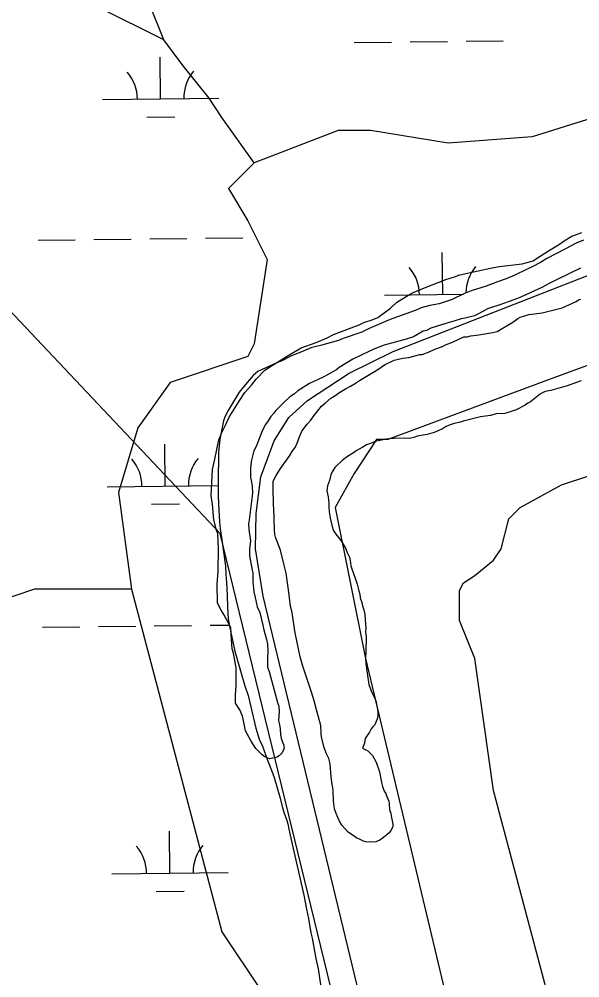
# Model space of a CAD drawing. Extents: x 3694830 to 3732949, y 415201 to 440970.
# Drawn here: x 3699155 to 3699637, y 428790 to 429614 of the extents above; entities that cross this region are included whole.
import ezdxf

# ---------------------------------------------------------------- set-up
doc = ezdxf.new("R2010")
doc.units = 0
for name, color, linetype in [('V-ROAD-CNTR', 7, 'Continuous'), ('V-SITE-VEGE', 7, 'Continuous'), ('V-TOPO-BNDY', 7, 'Continuous'), ('V-TOPO-SHOR', 7, 'Continuous'), ('V-WETL-SWMP', 7, 'Continuous')]:
    doc.layers.add(name, color=color, linetype=linetype)

msp = doc.modelspace()

# ---------------------------------------------------------------- linework, layer by layer
at = {"layer": 'V-ROAD-CNTR'}
msp.add_lwpolyline([(3699752.39, 427522.14), (3699537.91, 428398.82), (3699364.43, 429117.66), (3699357.71, 429158.33), (3699358.23, 429188.74), (3699362.27, 429220.25), (3699373.71, 429251.26), (3699386.52, 429271.32), (3699402.37, 429285.86), (3699438.25, 429309.43), (3699475.99, 429327.91), (3699672.65, 429404.91), (3700139.33, 429562.36), (3700629.54, 429727.61)], dxfattribs=at)
at = {"layer": 'V-SITE-VEGE'}
for points in [[(3699446.79, 429350.87), (3699450.85, 429352.88), (3699457.96, 429355.22), (3699463.03, 429357.22), (3699473.88, 429365.29), (3699478.97, 429370), (3699489.48, 429376.71), (3699492.86, 429378.39), (3699503.02, 429382.74), (3699521.3, 429389.76), (3699528.75, 429392.09), (3699533.48, 429393.76), (3699549.05, 429397.41), (3699559.87, 429399.73), (3699567.31, 429401.05), (3699586.92, 429403.33), (3699596.4, 429406), (3699599.45, 429408.01), (3699609.61, 429414.39), (3699618.08, 429419.76), (3699623.17, 429423.11), (3699629.61, 429427.14), (3699635.02, 429429.15), (3699638.41, 429430.15)], [(3699637.22, 429399.53), (3699616.56, 429389.48), (3699610.13, 429386.47), (3699604.03, 429383.12), (3699584.39, 429374.08), (3699576.6, 429371.4), (3699566.79, 429367.73), (3699560.7, 429365.73), (3699557.31, 429364.73), (3699552.57, 429362.04), (3699548.84, 429360.04), (3699546.13, 429358.69), (3699538.01, 429356.7), (3699534.63, 429356.04), (3699528.2, 429354.04), (3699522.11, 429352.37), (3699508.57, 429348.04), (3699504.85, 429346.03), (3699501.81, 429345.36), (3699493.67, 429340.67), (3699487.24, 429338.67), (3699468.3, 429333.34), (3699459.49, 429330), (3699454.75, 429327.65), (3699448.66, 429324.98), (3699441.54, 429321.29), (3699429.69, 429314.24), (3699427.65, 429312.56), (3699420.2, 429308.2), (3699415.79, 429305.85), (3699411.73, 429303.84), (3699404.28, 429300.49), (3699394.12, 429294.12)], [(3699424.46, 428951.17), (3699423.81, 428956.24), (3699422.82, 428962.33), (3699421.85, 428973.82), (3699420.86, 428978.22), (3699418.52, 428982.96), (3699416.85, 428987.7), (3699414.52, 428996.5), (3699414.19, 428999.88), (3699413.88, 429006.64), (3699410.23, 429020.17), (3699408.23, 429027.95), (3699405.9, 429035.4), (3699398.56, 429057.73), (3699396.22, 429065.52), (3699391.92, 429086.15), (3699388.96, 429105.09), (3699387.96, 429108.81), (3699386.65, 429118.95), (3699384.03, 429137.55), (3699382.04, 429145.67), (3699379.38, 429157.17), (3699375.04, 429168.35), (3699374.37, 429170.71), (3699374.05, 429175.11), (3699373.75, 429183.9), (3699373.76, 429186.26), (3699373.13, 429197.08), (3699372.85, 429209.92), (3699372.88, 429216.68), (3699375.6, 429221.4), (3699379.34, 429227.47), (3699387.16, 429238.59), (3699389.21, 429241.96), (3699391.59, 429245.33), (3699393.29, 429248.36), (3699395.68, 429254.77), (3699397.73, 429259.49), (3699402.15, 429265.56), (3699405.21, 429268.92), (3699407.93, 429272.63), (3699414.38, 429281.05), (3699417.77, 429283.74), (3699422.52, 429287.78), (3699426.93, 429290.46), (3699429.3, 429292.48), (3699435.06, 429295.83), (3699439.46, 429298.18), (3699442.85, 429300.19), (3699447.26, 429303.22), (3699451.32, 429305.57), (3699462.84, 429312.61), (3699468.61, 429316.65), (3699477.07, 429320.66), (3699484.51, 429322.32), (3699489.59, 429322.98), (3699499.06, 429325.3), (3699501.09, 429325.29), (3699507.18, 429327.63), (3699511.24, 429329.64), (3699519.03, 429332.65), (3699521.06, 429333.66), (3699527.16, 429335.99), (3699536.98, 429340.68), (3699539.68, 429340.67), (3699542.72, 429341.33), (3699549.82, 429342.32), (3699559.97, 429343.97), (3699565.39, 429345.29), (3699578.94, 429353.35), (3699583.34, 429356.37), (3699585.37, 429357.38), (3699592.82, 429359.71), (3699604.32, 429361.35), (3699621.23, 429365.67), (3699633.42, 429371.03), (3699635.46, 429372.37), (3699637.49, 429373.04)], [(3699394.12, 429294.12), (3699391.4, 429291.76), (3699387.33, 429289.08), (3699381.91, 429284.03), (3699375.12, 429277.3), (3699373.42, 429274.94), (3699371.04, 429272.25), (3699368.66, 429268.54), (3699366.28, 429265.17), (3699363.9, 429260.45), (3699359.11, 429248.64), (3699358.43, 429246.28), (3699356.38, 429242.57), (3699353.98, 429233.46), (3699353.61, 429227.38), (3699353.58, 429219.6), (3699353.91, 429217.24), (3699354.9, 429212.5), (3699355.21, 429206.41), (3699352.41, 429183.45), (3699351.72, 429180.07), (3699352.04, 429175), (3699353.35, 429165.19), (3699352.65, 429158.1), (3699352.62, 429152.35), (3699354.93, 429140.18), (3699355.59, 429137.81), (3699355.57, 429130.37), (3699356.2, 429121.58), (3699357.54, 429116.51), (3699359.19, 429108.73), (3699361.53, 429103.65), (3699364.19, 429092.82), (3699364.85, 429088.77), (3699367.18, 429080.64), (3699368.18, 429076.59), (3699368.49, 429070.5), (3699368.12, 429064.08), (3699368.09, 429056.65), (3699369.43, 429052.92), (3699376.79, 429026.4), (3699377.79, 429023.35), (3699378.11, 429018.96), (3699377.4, 429010.51), (3699378.4, 429007.12), (3699379.07, 429004.08), (3699379.38, 428998.67), (3699379.7, 428995.63), (3699380.71, 428993.26), (3699381.71, 428990.22), (3699382.37, 428987.17), (3699380.67, 428983.12), (3699378.29, 428980.77), (3699376.26, 428979.42), (3699370.17, 428978.1), (3699365.78, 428979.8), (3699363.42, 428981.51), (3699358.04, 428986.94), (3699354.01, 428993.04), (3699349.31, 429002.18), (3699347.99, 429007.93), (3699346.67, 429014.7), (3699344.32, 429020.11), (3699340.63, 429025.88), (3699340.66, 429032.63), (3699341.04, 429041.08), (3699341.1, 429056.29), (3699338.79, 429068.8), (3699337.79, 429072.52), (3699337.15, 429080.3), (3699336.52, 429090.78), (3699330.48, 429101.96), (3699328.13, 429105.68), (3699325.11, 429111.78), (3699324.85, 429128), (3699325.2, 429131.72), (3699325.57, 429139.15), (3699325.99, 429158.08), (3699325.37, 429171.6), (3699324.37, 429174.31), (3699322.04, 429183.78), (3699320.75, 429196.63), (3699319.76, 429204.4), (3699320.87, 429226.7), (3699322.94, 429235.48), (3699326.39, 429252.03), (3699328.78, 429258.44), (3699331.85, 429264.85), (3699335.26, 429271.59), (3699343.77, 429285.41), (3699348.53, 429292.83), (3699354.3, 429299.22), (3699358.38, 429304.27), (3699365.85, 429312.02), (3699371.61, 429315.71), (3699385.84, 429324.43), (3699397.02, 429331.15), (3699409.89, 429335.82), (3699419.37, 429339.84), (3699424.78, 429342.52), (3699446.79, 429350.87)], [(3699637.56, 429302.89), (3699625.71, 429298.54), (3699611.5, 429294.55), (3699606.77, 429293.55), (3699602.71, 429291.54), (3699594.23, 429284.82), (3699591.86, 429283.48), (3699589.48, 429281.8), (3699581.69, 429277.78), (3699575.94, 429275.78), (3699572.22, 429274.77), (3699564.78, 429274.47), (3699559.71, 429273.14), (3699551.25, 429271.83), (3699536.37, 429268.17), (3699533.66, 429267.17), (3699527.57, 429265.84), (3699524.19, 429264.84), (3699521.14, 429263.17), (3699518.43, 429261.49), (3699511.32, 429258.48), (3699505.23, 429256.81), (3699496.77, 429255.16), (3699494.74, 429254.49), (3699490, 429253.16), (3699485.61, 429253.52)], [(3699485.61, 429253.52), (3699476.82, 429253.22), (3699472.43, 429252.9), (3699470.06, 429252.57), (3699460.59, 429250.58), (3699456.53, 429248.91), (3699453.14, 429247.91), (3699449.42, 429245.56), (3699444.33, 429242.54), (3699441.96, 429240.86), (3699436.88, 429237.84), (3699432.13, 429234.48), (3699426.02, 429228.43), (3699423.64, 429224.72), (3699422.62, 429222.02), (3699421.25, 429217.29), (3699419.54, 429212.57), (3699419.18, 429208.18), (3699420.17, 429203.1), (3699420.82, 429197.36), (3699420.81, 429194.32), (3699421.13, 429190.26), (3699422.11, 429183.5), (3699424.44, 429174.36), (3699426.79, 429170.97), (3699431.5, 429165.2), (3699435.19, 429159.1), (3699436.53, 429155.38), (3699438.54, 429151.32), (3699439.2, 429148.28), (3699439.85, 429143.88), (3699440.52, 429141.17), (3699443.86, 429132.37), (3699445.2, 429127.97), (3699446.52, 429122.22), (3699447.52, 429119.51), (3699447.85, 429116.47), (3699449.18, 429112.41), (3699449.85, 429109.36), (3699450.85, 429105.98), (3699451.84, 429101.92), (3699452.47, 429089.75), (3699452.46, 429087.39), (3699452.78, 429082.65), (3699452.73, 429070.82), (3699452.36, 429064.07), (3699452.68, 429060.01), (3699453.66, 429051.56), (3699455.3, 429041.75), (3699457.31, 429036.34), (3699459.65, 429030.92), (3699461.33, 429028.21), (3699462.98, 429018.73), (3699462.96, 429015.36), (3699462.62, 429012.99), (3699460.23, 429007.26), (3699458.53, 429005.58), (3699457.17, 429003.89), (3699455.81, 429000.86), (3699453.77, 428998.16), (3699452.06, 428995.46), (3699451.72, 428993.44), (3699451.37, 428991.41), (3699449.66, 428987.03), (3699454.35, 428984.84), (3699458.38, 428980.76), (3699461.4, 428975.01), (3699464.41, 428966.88), (3699466.06, 428957.75), (3699467.06, 428954.36), (3699468.39, 428950.3), (3699469.73, 428948.27), (3699470.74, 428945.56), (3699472.41, 428941.5), (3699472.74, 428939.47), (3699473.06, 428934.06), (3699474.06, 428931.35), (3699474.38, 428928.99), (3699475.05, 428926.28), (3699475.71, 428921.88), (3699475.7, 428919.52), (3699473.99, 428916.48), (3699472.63, 428914.46), (3699467.88, 428910.43), (3699464.5, 428908.08), (3699461.11, 428906.74), (3699456.38, 428906.42), (3699452.66, 428906.78), (3699450.64, 428907.12), (3699447.26, 428908.83), (3699444.9, 428909.85), (3699442.54, 428911.55), (3699440.18, 428912.91), (3699437.49, 428914.95), (3699432.11, 428921.06), (3699430.09, 428924.45), (3699428.42, 428927.49), (3699427.08, 428930.88), (3699425.74, 428934.94), (3699424.76, 428942.04), (3699424.46, 428951.17)]]:
    msp.add_lwpolyline(points, dxfattribs=at)
at = {"layer": 'V-TOPO-BNDY'}
for p, q in [((3699327.41, 429171.76), (3698950.73, 429569.6)), ((3701404.15, 420644.31), (3699327.41, 429171.76))]:
    msp.add_line(p, q, dxfattribs=at)
at = {"layer": 'V-TOPO-SHOR'}
for points in [[(3699356.7, 429490.25), (3699328.92, 429529.13), (3699317.82, 429545.79), (3699295.6, 429573.56), (3699278.93, 429595.78), (3699267.82, 429623.55), (3699245.61, 429651.33), (3699212.28, 429662.44), (3699217.83, 429684.65), (3699251.16, 429706.87), (3699295.6, 429734.64), (3699345.59, 429773.52), (3699378.91, 429806.85), (3699390.02, 429823.51), (3699395.58, 429840.18), (3699395.58, 429879.06), (3699395.58, 429906.83), (3699395.58, 429923.49), (3699395.58, 429962.38), (3699373.36, 429995.7), (3699351.14, 430006.81), (3699345.59, 430023.47), (3699345.59, 430023.47), (3699345.59, 430062.36)], [(3701404.41, 429926.93), (3700827.18, 429725.87), (3700026.18, 429456.7), (3699611.09, 429304.29), (3699471.64, 429252.4), (3699461.91, 429252.4), (3699442.45, 429223.22), (3699426.24, 429194.03), (3699452.18, 429064.31), (3699536.5, 428710.84), (3699662.97, 428191.97), (3699844.57, 427429.89)], [(3700223.19, 429745.75), (3700078.78, 429684.65), (3699912.14, 429623.55), (3699767.73, 429568.01), (3699684.41, 429540.24), (3699595.54, 429512.47), (3699523.33, 429506.91), (3699456.68, 429518.02), (3699428.9, 429518.02), (3699356.7, 429490.25), (3699334.48, 429468.03), (3699351.14, 429440.26), (3699367.81, 429406.93), (3699356.7, 429334.72), (3699351.14, 429323.61), (3699284.49, 429301.4), (3699256.72, 429262.51), (3699240.05, 429206.97), (3699251.16, 429123.65), (3699328.92, 428829.27), (3699362.25, 428779.28)], [(3699278.93, 429595.78), (3699167.84, 429651.33), (3699128.96, 429667.99), (3699117.85, 429651.33), (3699095.64, 429645.77), (3699067.86, 429656.88), (3699051.2, 429662.44), (3699028.98, 429640.22), (3699028.98, 429612.45), (3699001.21, 429595.78), (3698995.66, 429579.12), (3698973.44, 429562.46), (3698967.88, 429545.79), (3698962.33, 429534.68), (3698934.56, 429523.57)], [(3699646.76, 428633.01), (3699562.44, 428950.81), (3699546.23, 429064.31), (3699533.26, 429096.74), (3699533.26, 429122.68), (3699536.5, 429129.17), (3699546.23, 429135.66), (3699562.44, 429148.63), (3699568.93, 429158.36), (3699575.41, 429184.3), (3699585.14, 429194.03), (3699620.81, 429213.49), (3699857.55, 429291.32), (3700006.72, 429349.69), (3700078.06, 429382.12), (3700178.59, 429424.28)], [(3699251.16, 429123.65), (3699167.84, 429123.65), (3699134.52, 429112.54), (3699106.75, 429073.66), (3699078.97, 429045.89), (3699040.09, 429012.56), (3699023.43, 428979.24), (3698995.66, 428940.36), (3698978.99, 428895.92)]]:
    msp.add_lwpolyline(points, dxfattribs=at)
at = {"layer": 'V-WETL-SWMP'}
for p, q in [((3699442.72, 429593.43), (3699474.72, 429593.81)), ((3699490.72, 429594.01), (3699522.71, 429594.39)), ((3699538.71, 429594.58), (3699570.71, 429594.96)), ((3699276.22, 429545.01), (3699275.79, 429581.01)), ((3699226.22, 429544.42), (3699326.22, 429545.61)), ((3699264.41, 429529.44), (3699288.4, 429529.73)), ((3699170.82, 429423.68), (3699202.81, 429424.06)), ((3699218.81, 429424.25), (3699250.81, 429424.63)), ((3699266.81, 429424.82), (3699298.81, 429425.2)), ((3699314.81, 429425.39), (3699346.8, 429425.78)), ((3699639.7, 429423.72), (3699633.41, 429421.1)), ((3699624.36, 429416.18), (3699608.23, 429407.88)), ((3699633.41, 429421.1), (3699624.36, 429416.18)), ((3699518.71, 429377.08), (3699518.28, 429413.08)), ((3699608.23, 429407.88), (3699602.72, 429404.46)), ((3699591.31, 429398.81), (3699580.7, 429393.53)), ((3699595.64, 429400.68), (3699591.31, 429398.81)), ((3699602.72, 429404.46), (3699595.64, 429400.68)), ((3699573.24, 429390.53), (3699565.79, 429387.93)), ((3699580.7, 429393.53), (3699573.24, 429390.53)), ((3699555.97, 429384.19), (3699543.04, 429380.12)), ((3699565.79, 429387.93), (3699555.97, 429384.19)), ((3699468.72, 429376.48), (3699536.36, 429377.29)), ((3699537.54, 429377.88), (3699526.92, 429372.6)), ((3699543.04, 429380.12), (3699537.54, 429377.88)), ((3699500.29, 429365.64), (3699496.36, 429363.75)), ((3699507.73, 429367.46), (3699500.29, 429365.64)), ((3699515.55, 429368.89), (3699507.73, 429367.46)), ((3699526.92, 429372.6), (3699515.55, 429368.89)), ((3699479.09, 429357.42), (3699473.6, 429355.56)), ((3699484.59, 429359.66), (3699479.09, 429357.42)), ((3699496.36, 429363.75), (3699484.59, 429359.66)), ((3699473.6, 429355.56), (3699455.53, 429347.68)), ((3699449.24, 429344.66), (3699433.16, 429339.09)), ((3699455.53, 429347.68), (3699449.24, 429344.66)), ((3699413.57, 429333.18), (3699406.13, 429331.35)), ((3699429.24, 429337.59), (3699413.57, 429333.18)), ((3699433.16, 429339.09), (3699429.24, 429337.59)), ((3699388.06, 429323.86), (3699379.81, 429319.71)), ((3699398.67, 429328.36), (3699388.06, 429323.86)), ((3699406.13, 429331.35), (3699398.67, 429328.36)), ((3699376.67, 429318.59), (3699359.77, 429310.69)), ((3699379.81, 429319.71), (3699376.67, 429318.59)), ((3699355.81, 429307.25), (3699347.46, 429297.64)), ((3699359.77, 429310.69), (3699355.81, 429307.25)), ((3699343.87, 429293.02), (3699334.25, 429277.2)), ((3699347.46, 429297.64), (3699343.87, 429293.02)), ((3699334.25, 429277.2), (3699331.83, 429272.56)), ((3699330.2, 429268.3), (3699327.64, 429255.47)), ((3699331.83, 429272.56), (3699330.2, 429268.3)), ((3699326.77, 429250.03), (3699325.84, 429241.08)), ((3699327.64, 429255.47), (3699326.77, 429250.03)), ((3699280.19, 429212.36), (3699279.76, 429248.36)), ((3699325.84, 429241.08), (3699325.8, 429215.73)), ((3699230.19, 429211.77), (3699325.75, 429212.91)), ((3699325.8, 429215.73), (3699325.6, 429204.04)), ((3699325.6, 429204.04), (3699325.88, 429197.4)), ((3699268.37, 429196.79), (3699292.37, 429197.08)), ((3699325.88, 429197.4), (3699326.78, 429181.4)), ((3699326.78, 429181.4), (3699327.46, 429175.54)), ((3699327.46, 429175.54), (3699328.86, 429166.16)), ((3699328.86, 429166.16), (3699331.99, 429143.49)), ((3699331.99, 429143.49), (3699332.26, 429136.47)), ((3699332.26, 429136.47), (3699332.92, 429129.44)), ((3699332.92, 429129.44), (3699333.52, 429118.51)), ((3699333.52, 429118.51), (3699333.73, 429107.98)), ((3699333.73, 429107.98), (3699334.34, 429098.22)), ((3699318.77, 429092.74), (3699335.24, 429092.94)), ((3699334.34, 429098.22), (3699335.41, 429091.96)), ((3699174.78, 429091.03), (3699206.78, 429091.41)), ((3699222.78, 429091.6), (3699254.78, 429091.98)), ((3699270.78, 429092.17), (3699302.77, 429092.55)), ((3699335.41, 429091.96), (3699340.11, 429070.43)), ((3699340.11, 429070.43), (3699346, 429049.67)), ((3699346, 429049.67), (3699348.2, 429041.44)), ((3699348.2, 429041.44), (3699351.56, 429032.42)), ((3699351.56, 429032.42), (3699358.1, 429004.23)), ((3699358.1, 429004.23), (3699361.06, 428994.82)), ((3699361.06, 428994.82), (3699363.69, 428988.93)), ((3699363.69, 428988.93), (3699368.17, 428976.77)), ((3699368.17, 428976.77), (3699371.91, 428967.34)), ((3699371.91, 428967.34), (3699373.77, 428961.85)), ((3699373.77, 428961.85), (3699378.93, 428944.22)), ((3699378.93, 428944.22), (3699380.76, 428937.17)), ((3699380.76, 428937.17), (3699382.23, 428932.08)), ((3699382.23, 428932.08), (3699384.46, 428925.8)), ((3699384.46, 428925.8), (3699385.58, 428922.27)), ((3699385.58, 428922.27), (3699386.28, 428917.58)), ((3699284.16, 428879.71), (3699283.73, 428915.71)), ((3699386.28, 428917.58), (3699389.18, 428904.66)), ((3699389.18, 428904.66), (3699399.36, 428860.82)), ((3699234.16, 428879.11), (3699334.15, 428880.31)), ((3699272.34, 428864.14), (3699296.34, 428864.42)), ((3699399.36, 428860.82), (3699401.49, 428848.7)), ((3699401.49, 428848.7), (3699403.31, 428840.87)), ((3699403.31, 428840.87), (3699405.44, 428828.35)), ((3699405.44, 428828.35), (3699406.53, 428824.04)), ((3699406.53, 428824.04), (3699409.75, 428806.44)), ((3699409.75, 428806.44), (3699411.54, 428797.44)), ((3699411.54, 428797.44), (3699414.02, 428782.2))]:
    msp.add_line(p, q, dxfattribs=at)
for centre, start, end in [((3699220.98, 429544.83), 359.91153, 41.45519), ((3699331.45, 429546.15), 139.91153, 181.45518), ((3699463.47, 429376.9), 359.91153, 41.45519), ((3699573.95, 429378.21), 139.91153, 179.77671), ((3699224.94, 429212.18), 359.91153, 41.45519), ((3699335.42, 429213.5), 139.91153, 181.45518), ((3699339.39, 428880.84), 139.91153, 181.45518), ((3699228.91, 428879.53), 359.91153, 41.45519)]:
    msp.add_arc(centre, 35.25, start, end, dxfattribs=at)

doc.saveas('drawing.dxf')
